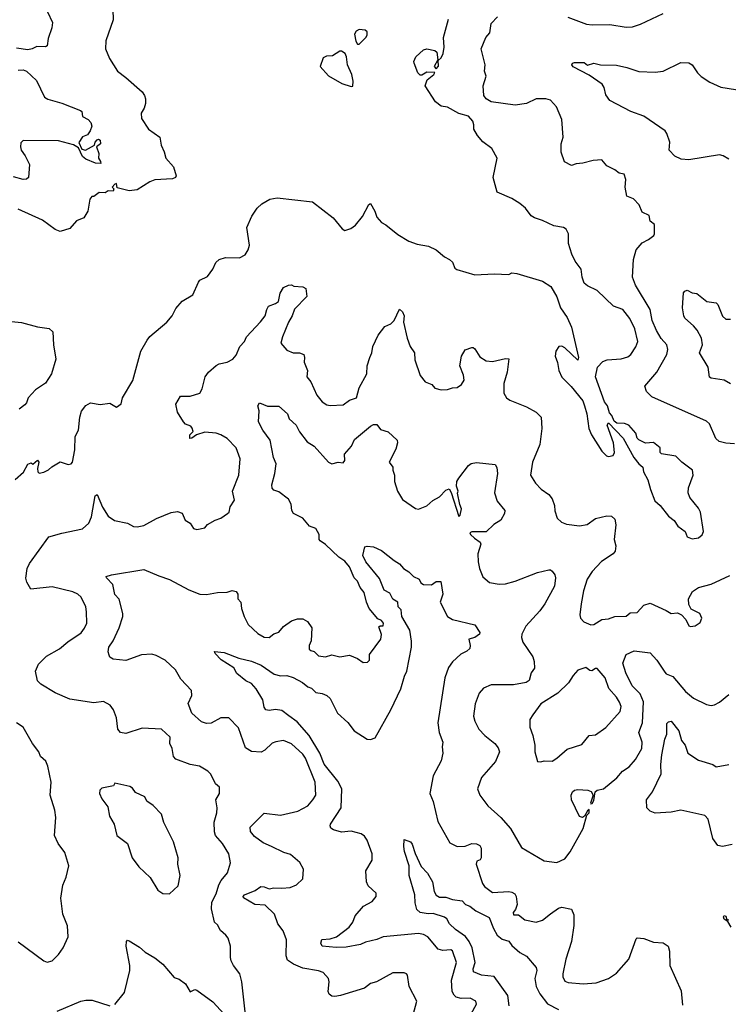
# Model space of a CAD drawing. Extents: x 1839239 to 1929705, y 762242 to 910352.
# Tile 309 of 429: x 1860474 to 1864881, y 872965 to 879086. Entities that reach past the tile are written whole.
import ezdxf

# ---------------------------------------------------------------- set-up
doc = ezdxf.new("R2010")
doc.units = 0

msp = doc.modelspace()

# ---------------------------------------------------------------- linework, layer by layer
at = {"layer": '0CON10XD'}
for points in [[(1861051.2, 879215), (1861056.2, 879085), (1861010, 878955), (1861007.5, 878905), (1861032, 878845), (1861081.2, 878765), (1861135, 878726), (1861235, 878638), (1861250.8, 878615), (1861256.9, 878595), (1861255.6, 878565), (1861247.1, 878535), (1861229.2, 878505), (1861232.4, 878472.4), (1861275, 878406.2), (1861345.7, 878355), (1861352.9, 878305), (1861372.9, 878265), (1861382.5, 878225), (1861431.2, 878171.2), (1861446.2, 878115), (1861443.3, 878105), (1861425, 878096.2), (1861315, 878091.4), (1861282.6, 878077.4), (1861205, 878027.5), (1861155, 878022.5), (1861080, 878040), (1861075, 878066.7), (1861065, 878063.3), (1861050, 878045), (1861060, 878035), (1861055, 878020), (1861025, 878022.5), (1861005, 878010), (1860968.3, 878011.7), (1860935, 877987.5), (1860923, 877987), (1860910.7, 877969.3), (1860897.5, 877895), (1860872.5, 877855), (1860827.5, 877835), (1860785, 877787.5), (1860725, 877770), (1860695, 877781.2), (1860615, 877840), (1860465, 877907.5)], [(1860646.7, 879135), (1860677.7, 879067.7), (1860673.1, 879035), (1860650.6, 878969.4), (1860645, 878922.9), (1860633.5, 878916.5), (1860580.3, 878919.7), (1860552.5, 878905), (1860525, 878899.2), (1860455, 878910)], [(1863882.7, 879102.7), (1863998.3, 879058.3), (1864035, 879053.1), (1864145, 879055.8), (1864245, 879039.2), (1864285, 879042.5), (1864335, 879058.8), (1864475.7, 879124.3)], [(1864695, 875864), (1864717.3, 875882.7), (1864726.5, 875905), (1864707.8, 876025), (1864695, 876050), (1864640.8, 876115), (1864631.4, 876145), (1864632.5, 876175), (1864662.5, 876255), (1864657.1, 876285), (1864592, 876335), (1864555, 876372), (1864465, 876387.5), (1864457.5, 876395), (1864456.2, 876425), (1864415, 876457.5), (1864365, 876453.8), (1864324.2, 876474.2), (1864313.8, 876485), (1864305, 876516.2), (1864262.5, 876565), (1864235, 876576.2), (1864188.3, 876578.3), (1864170.7, 876590.7), (1864156.7, 876625), (1864141.4, 876641.4), (1864130, 876685), (1864110.9, 876710.9), (1864054.2, 876865), (1864067.5, 876925), (1864099.7, 876960.3), (1864128.3, 876971.7), (1864215, 876977.1), (1864255, 876990), (1864275, 877004.2), (1864305, 877052), (1864318.9, 877085), (1864299.1, 877165), (1864267.9, 877227.9), (1864224.3, 877284.3), (1864166.2, 877305), (1864065, 877402), (1864005, 877431.2), (1863985, 877447.5), (1863971.2, 877485), (1863965.9, 877535.9), (1863928.8, 877585), (1863908.3, 877628.3), (1863886.7, 877695), (1863886.7, 877755), (1863872.7, 877782.7), (1863855, 877794), (1863795, 877804.3), (1863725, 877838), (1863675, 877854), (1863655, 877866.2), (1863618.8, 877915), (1863585, 877943.8), (1863534.2, 877974.2), (1863443.1, 878013.1), (1863418.8, 878105), (1863442.5, 878225), (1863410, 878285), (1863355, 878326.2), (1863320, 878365), (1863298.8, 878405), (1863298.6, 878431.4), (1863292.5, 878455), (1863265, 878485.8), (1863205, 878503.5), (1863135, 878542.7), (1863095, 878548.9), (1863060.8, 878575), (1862995.6, 878675), (1863008.4, 878711.6), (1863050, 878745), (1863055, 878757.5), (1863005, 878760), (1862975, 878741.2), (1862965, 878742), (1862950.8, 878755), (1862927.5, 878815), (1862926.1, 878826.1), (1862938, 878855), (1862985, 878898.6), (1863005, 878904.4), (1863055.5, 878895.5), (1863068.6, 878885), (1863073.6, 878836.4), (1863051.2, 878795), (1863065, 878781.2), (1863077.9, 878797.9), (1863076.7, 878833.3), (1863095, 878849.4), (1863108.5, 878875), (1863114.4, 878915), (1863110.6, 878975), (1863141.3, 879088.7)], [(1864918.3, 876448.3), (1864865, 876452.5), (1864823.8, 876463.8), (1864803.2, 876483.2), (1864763, 876573), (1864745, 876590.6), (1864405, 876741.8), (1864371.1, 876775), (1864361.5, 876808.5), (1864436.4, 876893.6), (1864497.6, 877005), (1864504.7, 877034.7), (1864498.5, 877065), (1864463.8, 877103.8), (1864433.4, 877153.4), (1864407, 877215), (1864394.7, 877285), (1864302.7, 877435), (1864284.6, 877485), (1864291.5, 877595), (1864307.8, 877655), (1864345, 877698.8), (1864385, 877718.8), (1864417.5, 877745), (1864422.5, 877755), (1864422.5, 877812.5), (1864393.9, 877833.9), (1864387.7, 877867.7), (1864345, 877890), (1864325.8, 877935), (1864291.7, 877971.7), (1864249.3, 877989.3), (1864239.2, 878045), (1864243, 878093), (1864232.5, 878125), (1864202.3, 878132.3), (1864175, 878153.3), (1864125, 878176.7), (1864093.9, 878213.9), (1864040.8, 878210.8), (1863976.6, 878193.4), (1863935, 878190.6), (1863905, 878179.2), (1863861.5, 878201.5), (1863842, 878262), (1863842.2, 878315), (1863852.9, 878355), (1863845.4, 878465.4), (1863813.1, 878545), (1863774, 878585), (1863745, 878593.5), (1863685, 878594.2), (1863625, 878564.4), (1863555, 878553.8), (1863405, 878575.7), (1863375, 878594), (1863360.8, 878615), (1863355.8, 878675), (1863374, 878735), (1863364.2, 878765), (1863368, 878805), (1863344, 878905), (1863373.8, 878975), (1863397.5, 879005), (1863405, 879062.5), (1863445, 879104)], [(1862585, 878933.3), (1862627.5, 878975), (1862635, 878990), (1862635, 879010), (1862621.7, 879021.7), (1862584.1, 879025.9), (1862566, 879014), (1862556.2, 878995), (1862565, 878952.5), (1862575, 878933.8), (1862585, 878933.3)], [(1862535, 878670), (1862545, 878672.5), (1862547, 878703), (1862538.8, 878745), (1862512.5, 878805), (1862506.7, 878855), (1862497.5, 878875), (1862475, 878890), (1862465, 878890), (1862419.5, 878860.5), (1862381.7, 878858.3), (1862360.7, 878849.3), (1862343.3, 878795), (1862395, 878736.2), (1862478.3, 878688.3), (1862535, 878670)], [(1864885, 878218.6), (1864849.4, 878239.4), (1864825, 878245.4), (1864635, 878215.6), (1864588.3, 878218.3), (1864547.3, 878237.3), (1864512.5, 878275), (1864516.7, 878325), (1864498.7, 878378.7), (1864487.5, 878395), (1864356, 878486), (1864274.6, 878514.6), (1864144.2, 878584.2), (1864118.3, 878618.3), (1864109.2, 878665), (1864096.2, 878685), (1864015, 878740.8), (1863915, 878792.5), (1863906.7, 878805), (1863912.5, 878815), (1863925, 878820), (1863985, 878820), (1864005, 878802.5), (1864045, 878815.7), (1864085, 878805.6), (1864186, 878804), (1864249.8, 878789.8), (1864325, 878763.1), (1864425, 878760), (1864475, 878766.9), (1864585, 878819.2), (1864635, 878817.5), (1864655, 878806.2), (1864689.2, 878755), (1864712.4, 878732.4), (1864765, 878697.1), (1864835, 878666.9), (1864977.3, 878642.7)], [(1860465, 878771.2), (1860495, 878774), (1860517, 878767), (1860577.9, 878707.9), (1860628.8, 878605), (1860648.3, 878591.7), (1860735, 878566.9), (1860852.2, 878522.2), (1860860, 878515), (1860865, 878484.2), (1860900, 878465), (1860917.3, 878447.3), (1860923.3, 878425), (1860912.5, 878395), (1860895, 878370), (1860865, 878357.3), (1860841.7, 878321.7), (1860861.2, 878281.2), (1860884, 878274), (1860940, 878305), (1860943.3, 878325), (1860955, 878340), (1860965, 878343.8), (1860975, 878336), (1860975.6, 878314.4), (1860952.5, 878295), (1860965.8, 878255), (1860963.8, 878225), (1860977.5, 878205), (1860977.7, 878192.3), (1860945, 878193.3), (1860885, 878219.2), (1860865, 878236.2), (1860839.4, 878289.4), (1860808, 878308), (1860715, 878333.6), (1860495, 878335.7), (1860480.3, 878319.7), (1860478.5, 878295), (1860482.9, 878275), (1860508.6, 878238.6), (1860534.6, 878185), (1860529.2, 878105), (1860516.7, 878095), (1860495, 878093.2), (1860435, 878108.9)], [(1860445, 876227.5), (1860497, 876273), (1860525, 876322.5), (1860545, 876330), (1860555, 876322.5), (1860585, 876347.5), (1860592.5, 876335), (1860583.8, 876295), (1860586.7, 876275), (1860595, 876266.7), (1860625, 876273.3), (1860653.6, 876286.4), (1860673.9, 876306.1), (1860725, 876337.5), (1860775, 876320), (1860795, 876323.8), (1860803.3, 876335), (1860817.3, 876412.7), (1860818.8, 876495), (1860840, 876535), (1860847.5, 876615), (1860857.7, 876652.3), (1860885, 876686.7), (1860915, 876703.3), (1860975, 876694), (1861035, 876701.2), (1861075, 876676.7), (1861105, 876697.5), (1861113.3, 876735), (1861177.7, 876842.3), (1861228, 877025), (1861265.9, 877094.1), (1861284.1, 877115.9), (1861388.8, 877205), (1861422, 877245), (1861445, 877290), (1861485, 877336.2), (1861550, 877375), (1861586.2, 877455), (1861595, 877466), (1861641.1, 877488.9), (1861674.5, 877535.5), (1861694.5, 877575.5), (1861714.5, 877595.5), (1861753, 877607), (1861840, 877605), (1861875.5, 877624.5), (1861894.4, 877655), (1861902.7, 877685), (1861887.5, 877795), (1861918.6, 877865), (1861950, 877915), (1861979.4, 877940.6), (1862029.8, 877970.2), (1862075, 877979.5), (1862295, 877954), (1862423.8, 877855), (1862478.8, 877785), (1862495, 877776), (1862532.7, 877787.3), (1862561.7, 877808.3), (1862605, 877862.5), (1862645, 877936.7), (1862655, 877942.5), (1862683.3, 877895), (1862695, 877857.5), (1862723.3, 877825), (1862750.5, 877810.5), (1862825, 877751.2), (1862895, 877708.8), (1862945, 877690.8), (1863017.1, 877677.1), (1863063.3, 877655), (1863115, 877612.5), (1863147.5, 877595), (1863165, 877577.5), (1863180.8, 877540.8), (1863192.7, 877532.7), (1863305, 877500), (1863425, 877506.7), (1863515, 877502.5), (1863535, 877512.5), (1863565, 877508.8), (1863725, 877461.2), (1863777.7, 877427.7), (1863815, 877362.5), (1863837.5, 877295), (1863879.2, 877235), (1863906, 877175), (1863950, 876985), (1863945, 876970), (1863865, 877045.8), (1863845, 877056.2), (1863827.5, 877055), (1863808, 877025), (1863803.8, 876995), (1863818, 876955), (1863825.8, 876905), (1863845, 876863.8), (1863903.8, 876805), (1863975.8, 876715.8), (1863986.7, 876685), (1864001.2, 876635), (1864013.3, 876545), (1864030, 876505), (1864095, 876403.3), (1864122.5, 876375), (1864135, 876370), (1864165, 876377.5), (1864173.3, 876395), (1864165.8, 876455), (1864127.5, 876565), (1864135, 876580), (1864226.7, 876485), (1864292.5, 876365), (1864324, 876325), (1864350, 876305), (1864354.3, 876274.3), (1864380, 876225), (1864396, 876165), (1864424, 876095), (1864458, 876065), (1864508.8, 875998.8), (1864545, 875973.3), (1864567.3, 875937.3), (1864612, 875905), (1864625, 875871.2), (1864655, 875858), (1864695, 875864)], [(1861877, 872917), (1861856.2, 873105), (1861843.9, 873153.9), (1861803.8, 873205), (1861790, 873235), (1861784.1, 873255.9), (1861784.2, 873325), (1861770.6, 873375), (1861756.9, 873395), (1861722.5, 873422.5), (1861705, 873459.2), (1861684.5, 873474.5), (1861667.7, 873557.7), (1861669.9, 873600.1), (1861695, 873650.8), (1861712.6, 873707.4), (1861726.4, 873735), (1861767.1, 873782.9), (1861785.3, 873845), (1861775, 873899.4), (1861735, 873963.5), (1861692.7, 874015), (1861685, 874037.5), (1861682.4, 874097.6), (1861699.6, 874155), (1861701.9, 874185), (1861694.2, 874235), (1861716.5, 874275), (1861716, 874315), (1861691.2, 874335), (1861663.3, 874395), (1861645, 874413.8), (1861592.5, 874445), (1861535, 874455.7), (1861445, 874488), (1861431.4, 874505), (1861421.4, 874555), (1861408, 874585), (1861408.8, 874625), (1861355, 874676), (1861235, 874681.1), (1861135, 874648), (1861100, 874655), (1861084.2, 874675), (1861076.5, 874745), (1861057.5, 874795), (1861035.8, 874825), (1860995, 874847.5), (1860935, 874838.8), (1860785, 874861.5), (1860695, 874901.4), (1860605, 874954.4), (1860585.6, 874975), (1860571.9, 875035), (1860591.1, 875078.9), (1860640.2, 875129.8), (1860722, 875175), (1860772.4, 875217.6), (1860856.2, 875273.8), (1860877.8, 875302.2), (1860891.4, 875335), (1860889.6, 875405), (1860885.3, 875435.3), (1860856.9, 875495), (1860835, 875514.4), (1860805, 875529.2), (1860675, 875560.5), (1860543.3, 875545), (1860518.3, 875588.3), (1860512.9, 875612.9), (1860520, 875675), (1860534.3, 875705), (1860655, 875870), (1860735, 875894.3), (1860865, 875921.4), (1860904, 875955), (1860921.4, 875995), (1860944.3, 876125.7), (1860955, 876134.2), (1860989.5, 876055), (1861025, 876000), (1861062.9, 875972.9), (1861145, 875956), (1861182.5, 875935), (1861205, 875932.9), (1861245, 875941.9), (1861325, 875985.6), (1861415, 876022.5), (1861455, 876028.8), (1861485, 876017.5), (1861504, 875975), (1861533.3, 875955), (1861555, 875922.5), (1861575, 875916.7), (1861625, 875927.5), (1861642.9, 875947.1), (1861690, 875975), (1861725, 875987.1), (1861766, 876015), (1861776, 876025), (1861783.1, 876056.9), (1861809.4, 876099.4), (1861797.5, 876155), (1861836.1, 876253.9), (1861844.3, 876355), (1861820, 876425), (1861765, 876483.1), (1861725, 876505.5), (1861695, 876514.4), (1861625, 876521.1), (1861574.1, 876505.9), (1861545, 876484.2), (1861532.5, 876482.5), (1861532, 876505), (1861552, 876525), (1861546.6, 876546.6), (1861538.9, 876558.9), (1861505, 876571.5), (1861493.3, 876585), (1861454.4, 876645), (1861444.2, 876695), (1861475, 876746.2), (1861535, 876745.7), (1861593.8, 876765), (1861608.3, 876791.7), (1861628, 876865), (1861648.8, 876895), (1861695, 876936), (1861715, 876946), (1861765, 876956), (1861798.8, 876975), (1861819.3, 877000.7), (1861842.5, 877055), (1861871.2, 877085), (1861884, 877115), (1861972, 877208), (1862000.8, 877245), (1862010, 877285), (1862021.2, 877305), (1862065, 877321.1), (1862084.2, 877335), (1862094, 877385), (1862115, 877420), (1862145, 877436), (1862165, 877437.5), (1862178.3, 877428.3), (1862235, 877426), (1862253.3, 877415), (1862258.8, 877365), (1862182.7, 877287.3), (1862168.8, 877245), (1862145.5, 877205), (1862107.7, 877115), (1862098.6, 877075), (1862135, 877031.9), (1862175, 877015.6), (1862215, 877014.2), (1862240, 877005), (1862245.8, 876985), (1862243.9, 876956.1), (1862264.2, 876905), (1862260, 876865), (1862284.2, 876834.2), (1862321.1, 876751.1), (1862355, 876711.2), (1862385, 876690.6), (1862405, 876686.7), (1862485, 876692.2), (1862525, 876720), (1862567.5, 876735), (1862585, 876796.7), (1862633.3, 876885), (1862635.7, 876935), (1862650.9, 876985), (1862664.2, 877015), (1862670.6, 877055), (1862702.9, 877125), (1862745, 877177.8), (1862782, 877195), (1862803.3, 877215), (1862835, 877285.8), (1862855, 877270), (1862864.2, 877245), (1862861.4, 877205), (1862883.1, 877105), (1862903.3, 877055), (1862928.5, 877015), (1862932.1, 876972.1), (1862964.5, 876874.5), (1862995, 876834), (1863037.6, 876817.6), (1863055.8, 876795.8), (1863095, 876785.8), (1863135, 876787.5), (1863165, 876798.1), (1863195, 876800), (1863221.2, 876818.8), (1863238, 876845), (1863234.2, 876875), (1863211.4, 876935), (1863221.9, 876995), (1863245, 877033.3), (1863285, 877048.8), (1863295, 877048.8), (1863305, 877040), (1863335, 876990.8), (1863375, 876964.4), (1863415, 876961.9), (1863495, 876979.2), (1863515, 876976.7), (1863504.6, 876895.4)], [(1864895, 876822.2), (1864855, 876844.5), (1864775, 876857.1), (1864764.5, 876864.5), (1864754.5, 876925), (1864702, 877015), (1864720, 877065), (1864714.5, 877105), (1864687.3, 877155), (1864665, 877182.9), (1864610.5, 877230.5), (1864603.3, 877245), (1864596.2, 877295), (1864602.3, 877387.7), (1864610.8, 877399.2), (1864625, 877403.8), (1864655, 877388.8), (1864685, 877383.3), (1864746.7, 877335), (1864805, 877325.8), (1864815.7, 877315), (1864845, 877243.8), (1864865, 877224.3), (1864895, 877224.3)], [(1860315, 877220), (1860484.4, 877204.4), (1860585, 877176.7), (1860656.4, 877166.4), (1860680, 877145), (1860683.8, 877065), (1860698, 876975), (1860671.2, 876885), (1860635, 876826.7), (1860573.3, 876785), (1860526.7, 876735), (1860515.7, 876704.3), (1860505, 876692.5), (1860470, 876665)], [(1863504.6, 876895.4), (1863484.5, 876824.5), (1863485.8, 876765), (1863501.2, 876735), (1863521.4, 876721.4), (1863625, 876679.4), (1863686, 876645), (1863717.5, 876615), (1863720.6, 876545), (1863709.4, 876445), (1863663.1, 876335), (1863650.8, 876255), (1863680.8, 876205), (1863717.6, 876167.6), (1863765, 876134), (1863786.2, 876106.2), (1863800.6, 876065), (1863802.3, 876032.3), (1863815.9, 875985.9), (1863843, 875963), (1863875, 875949.2), (1863955, 875940), (1864003, 875947), (1864055, 875984), (1864125, 876002), (1864155, 875998.8), (1864175, 875980), (1864181.4, 875945), (1864171.1, 875855), (1864182.2, 875815), (1864177.8, 875782.2), (1864165, 875765.8), (1864092.8, 875717.2), (1864035, 875656), (1864002.6, 875607.4), (1863980, 875535), (1863965.7, 875455), (1863956.7, 875385), (1863962.5, 875365), (1863981.7, 875341.7), (1864025, 875323.3), (1864045, 875326.2), (1864095, 875357.5), (1864135, 875362), (1864175, 875375.8), (1864245, 875377.5), (1864271.2, 875398.8), (1864315, 875401.4), (1864354.5, 875445.5), (1864395, 875458), (1864493.9, 875413.9), (1864525, 875394), (1864565, 875397.5), (1864590, 875385), (1864616.2, 875356.2), (1864635, 875317.5), (1864645, 875313.3), (1864675, 875317.5), (1864705, 875337.5), (1864716.2, 875365), (1864703.3, 875395), (1864650.7, 875420.7), (1864635, 875450), (1864633.3, 875485), (1864658.3, 875531.7), (1864695, 875556.2), (1864775, 875575.6), (1864890.2, 875629.8)], [(1862920.5, 872899.5), (1862943.8, 872985), (1862896.7, 873075), (1862886.2, 873145), (1862880, 873155), (1862865, 873161.2), (1862795, 873160.8), (1862692.5, 873105), (1862655, 873093.3), (1862617.5, 873065), (1862469.2, 873019.2), (1862433.2, 873013.2), (1862415, 873016), (1862397.7, 873027.7), (1862392, 873045), (1862398.8, 873105), (1862393.8, 873125), (1862361.7, 873161.7), (1862332.2, 873172.2), (1862235, 873189.4), (1862176.5, 873215), (1862139.6, 873239.6), (1862130.4, 873265), (1862134.1, 873365), (1862111.7, 873421.7), (1862079.5, 873465), (1862057.9, 873525), (1862000, 873580), (1861935.5, 873585.5), (1861866.4, 873626.4), (1861863.3, 873635), (1861871.2, 873645), (1861937.7, 873672.3), (1861973.5, 873696.5), (1861995, 873695.5), (1862025, 873682), (1862055, 873688.9), (1862105, 873685.6), (1862155, 873691.4), (1862195, 873708), (1862233.8, 873745), (1862238.8, 873805), (1862215.5, 873845.5), (1862157.5, 873895), (1862117.5, 873907.5), (1862040, 873945), (1861987.6, 873967.6), (1861935, 874007.5), (1861909.7, 874039.7), (1861908, 874065), (1861995, 874152), (1862095, 874140.7), (1862204, 874166), (1862265, 874199.1), (1862297.9, 874235), (1862315.5, 874265), (1862312.1, 874345), (1862250.6, 874495), (1862235, 874520), (1862165, 874583.1), (1862115, 874604.4), (1862067, 874597), (1862045, 874587.5), (1861998.5, 874545), (1861975, 874532.9), (1861916.5, 874536.5), (1861878.9, 874558.9), (1861835, 874683.8), (1861775.5, 874745.5), (1861724.6, 874745.4), (1861665, 874712.5), (1861635, 874710), (1861605, 874720), (1861543.6, 874773.6), (1861521.2, 874835), (1861544.2, 874885), (1861542, 874915), (1861475.6, 874985.6), (1861442.2, 875045), (1861379.2, 875105), (1861323.7, 875133.7), (1861295, 875141.9), (1861232.4, 875137.6), (1861135, 875102), (1861055, 875110.8), (1861035, 875123.3), (1861030, 875135), (1861023.8, 875155), (1861029.2, 875185), (1861055.7, 875224.3), (1861092.5, 875305), (1861116, 875375), (1861116, 875395), (1861092.7, 875482.7), (1861065, 875512.5), (1861052.9, 875575), (1861013.8, 875615), (1861012.5, 875625), (1861045, 875635.6), (1861245, 875667.1), (1861338.5, 875628.5), (1861406, 875606), (1861525, 875540.5), (1861595, 875514.4), (1861635, 875513.1), (1861705, 875525.7), (1861765, 875527.5), (1861795, 875536.9), (1861821.1, 875531.1), (1861830.8, 875515), (1861831.2, 875485), (1861850, 875465), (1861854.2, 875425), (1861869.4, 875375), (1861895, 875326.2), (1861955, 875270), (1861995, 875248.1), (1862025, 875245.7), (1862055, 875268), (1862085, 875277.5), (1862115, 875314.2), (1862165, 875348), (1862201.2, 875361.2), (1862235, 875362), (1862264.2, 875344.2), (1862290.8, 875305), (1862285.9, 875224.1), (1862274.3, 875195), (1862275, 875173.3), (1862285, 875163.3), (1862305, 875158.8), (1862331.4, 875131.4), (1862375, 875125.6), (1862415, 875138.1), (1862465, 875125.7), (1862525, 875135.6), (1862575, 875113.8), (1862609.7, 875089.7), (1862637.6, 875092.4), (1862649.2, 875105), (1862650, 875140), (1862719.2, 875235), (1862723.6, 875263.6), (1862708.3, 875311.7), (1862715, 875317.5), (1862735, 875317.5), (1862736.9, 875335), (1862725, 875351.4), (1862701.1, 875361.1), (1862647.3, 875425), (1862630.7, 875465), (1862616.6, 875525), (1862590.8, 875555), (1862575.4, 875595), (1862554, 875615), (1862525, 875685.3), (1862495, 875719.7), (1862458.9, 875745), (1862375, 875824.1), (1862342.5, 875845), (1862336.4, 875855), (1862335.4, 875885), (1862315, 875923.3), (1862277.1, 875937.1), (1862235, 875986.7), (1862176, 876016), (1862165.5, 876035), (1862162.9, 876075), (1862145.7, 876105), (1862085, 876150), (1862055, 876160.6), (1862043.8, 876173.8), (1862042.5, 876195), (1862060.9, 876265), (1862069.1, 876325), (1862052.3, 876365), (1862032.6, 876472.6), (1861986.5, 876535), (1861958.6, 876585), (1861963.1, 876655), (1861954.6, 876685.4), (1861965, 876703.3), (1862015, 876684.2), (1862085, 876682.5), (1862139.2, 876635), (1862150.8, 876605), (1862194, 876565), (1862214.6, 876524.6), (1862262, 876462), (1862305, 876434.2), (1862393.8, 876335), (1862415, 876323.8), (1862454.1, 876335.9), (1862485, 876331.2), (1862495.5, 876345), (1862494.3, 876385), (1862536.5, 876435), (1862556.5, 876475), (1862655, 876558.9), (1862675, 876569.4), (1862695, 876568.8), (1862718, 876538), (1862765, 876523.3), (1862822, 876472), (1862824.3, 876455), (1862813.2, 876416.8), (1862771.2, 876335), (1862793.8, 876305), (1862794.2, 876285), (1862805.7, 876255), (1862804.3, 876215), (1862824.2, 876155)], [(1862824.2, 876155), (1862855, 876104), (1862935, 876046.7), (1862955, 876043.8), (1863005.5, 876064.5), (1863042.6, 876097.4), (1863085, 876118.6), (1863125, 876160.8), (1863145, 876170), (1863157.3, 876147.3), (1863205, 875996.7), (1863213.3, 876005), (1863222.5, 876045), (1863211.4, 876071.4), (1863197.5, 876142.5), (1863200, 876155), (1863190, 876185), (1863192.9, 876215), (1863204.3, 876235), (1863265.7, 876315), (1863282.6, 876327.4), (1863315, 876332.2), (1863431.5, 876321.5), (1863442.2, 876302.2), (1863445.4, 876265), (1863427.5, 876145), (1863442.7, 876092.7), (1863491.4, 876035), (1863489.4, 876015), (1863466.9, 875975), (1863422.3, 875947.7), (1863375, 875902), (1863285, 875902), (1863273.6, 875896.4), (1863277.5, 875885), (1863302.4, 875862.4), (1863336.8, 875836.8), (1863341.4, 875825), (1863323.3, 875765), (1863324.5, 875715), (1863333.7, 875673.7), (1863355, 875621.2), (1863395, 875587.1), (1863455, 875575.7), (1863495, 875578.9), (1863555, 875595.4), (1863695, 875648.9), (1863765, 875666), (1863775.7, 875665.7), (1863785, 875656.7), (1863802, 875635), (1863807, 875617), (1863800, 875565), (1863740.6, 875455), (1863708.9, 875411.1), (1863622.5, 875315), (1863595.8, 875265), (1863594.2, 875245), (1863602.9, 875215), (1863666, 875125), (1863674, 875095), (1863676, 875055), (1863654.4, 875025), (1863642.7, 874977.3), (1863624.4, 874965.6), (1863545, 874950), (1863405, 874950.6), (1863359.3, 874930.7), (1863330.7, 874899.3), (1863307, 874833), (1863297.1, 874755), (1863304.2, 874725), (1863329.2, 874675), (1863365.7, 874635), (1863428.9, 874585), (1863449.4, 874559.4), (1863457.8, 874535), (1863433.3, 874475), (1863345.7, 874375), (1863322, 874305), (1863336, 874265), (1863385, 874198.8), (1863465.4, 874125.4), (1863526.9, 874056.9), (1863595, 873940), (1863735, 873856.2), (1863815, 873846.7), (1863865, 873868.8), (1863898.3, 873911.7), (1863978, 874058), (1864000, 874140), (1864015.5, 874155), (1864016.4, 874176.4), (1864005, 874167.5), (1863986.4, 874133.6), (1863973.9, 874126.1), (1863955, 874132), (1863905.6, 874235), (1863903.9, 874265), (1863912.5, 874285), (1863925, 874296.5), (1863945, 874300.5), (1864007.5, 874295), (1864027.4, 874287.4), (1864040, 874265), (1864023.3, 874215), (1864025, 874210), (1864035, 874213.3), (1864045, 874232.5), (1864053.8, 874285), (1864065, 874295.7), (1864103.8, 874305), (1864188.1, 874371.9), (1864223.1, 874415), (1864265, 874440.6), (1864304.1, 874485.9), (1864344, 874555), (1864344.6, 874595), (1864323.4, 874655), (1864347.5, 874715), (1864354.3, 874845), (1864332.6, 874895), (1864281.9, 874945), (1864243.1, 875025), (1864224.5, 875085.5), (1864245, 875139.2), (1864295, 875162.5), (1864395, 875150), (1864437.3, 875105), (1864485, 875029.2), (1864495, 875019.2), (1864535, 875002), (1864615, 874909.4), (1864665, 874867.1), (1864745, 874828), (1864775, 874822), (1864795, 874826), (1864826.8, 874843.2), (1864885, 874891.2)], [(1863281.4, 872905), (1863313.8, 872965), (1863311.2, 872985), (1863275, 873003.1), (1863218.9, 873001.1), (1863188.8, 873008.8), (1863175, 873020.5), (1863162.8, 873045), (1863159.7, 873115), (1863191.1, 873225), (1863165, 873297.5), (1863155, 873303.1), (1863105, 873300), (1863077, 873307), (1863011.9, 873385), (1862985, 873399.1), (1862955, 873405.4), (1862735, 873383.1), (1862695, 873366.7), (1862625, 873350.9), (1862594, 873336), (1862505, 873318.9), (1862443.1, 873316.9), (1862355.9, 873325.9), (1862346, 873345), (1862352.1, 873367.9), (1862405, 873371.1), (1862445, 873384.6), (1862522.9, 873445), (1862545.3, 873474.7), (1862560, 873515), (1862613.1, 873575), (1862665, 873604.3), (1862691.2, 873635), (1862691.2, 873655), (1862640.9, 873700.9), (1862631.4, 873725), (1862627.3, 873795), (1862665, 873860), (1862665, 873900), (1862634.3, 873985), (1862619.2, 874009.2), (1862596.7, 874025), (1862535, 874040.5), (1862475, 874035.6), (1862425, 874049.2), (1862409.5, 874059.5), (1862404, 874074), (1862407.5, 874085), (1862472.7, 874185), (1862476.8, 874305), (1862452.6, 874352.6), (1862368, 874458), (1862341.1, 874525), (1862274.8, 874634.8), (1862200.4, 874720.4), (1862147, 874757), (1862105, 874791.4), (1862065, 874798.1), (1862025, 874790.8), (1862005, 874796.2), (1861995, 874812.5), (1861985, 874856.7), (1861944.2, 874925), (1861915, 874958.8), (1861880, 874975), (1861825, 875022), (1861805.6, 875055.6), (1861726.6, 875106.6), (1861690, 875145), (1861685, 875157.5), (1861745, 875151.4), (1861837.5, 875117.5), (1861915, 875097.8), (1861975, 875072.5), (1862056.9, 875016.9), (1862095, 875007.1), (1862135, 875009.2), (1862175, 874995.4), (1862231.9, 874965), (1862265, 874938.2), (1862289.4, 874929.4), (1862315, 874903.8), (1862355, 874897.3), (1862383.8, 874885), (1862405.8, 874865), (1862450, 874775), (1862515, 874717.5), (1862554.2, 874665), (1862635, 874612.5), (1862655, 874610), (1862685, 874622), (1862782.7, 874795), (1862844.7, 874925), (1862866.1, 875005), (1862881.2, 875035), (1862911.2, 875185), (1862911.4, 875221.4), (1862899.9, 875289.9), (1862850.4, 875375), (1862846.5, 875416.5), (1862828, 875435), (1862825.4, 875465), (1862795, 875484), (1862775, 875521.5), (1862739.7, 875539.7), (1862710.9, 875610.9), (1862627.1, 875715), (1862608.8, 875755), (1862620.7, 875809.3), (1862635, 875813.3), (1862675, 875808.8), (1862725, 875786), (1862803.4, 875723.4), (1862835, 875703.8), (1862860, 875675), (1862894.1, 875654.1), (1862923.9, 875623.9), (1862957.4, 875607.4), (1862968.8, 875585), (1862984.3, 875574.3), (1863035, 875572.3), (1863065, 875593.8), (1863093, 875593), (1863105.6, 875515), (1863088.1, 875465), (1863134.2, 875375), (1863165, 875356.5), (1863304.2, 875324.2), (1863335.5, 875275.5), (1863333.8, 875265), (1863305, 875244), (1863267.5, 875235), (1863276.2, 875195), (1863273.6, 875176.4), (1863255, 875160), (1863218.3, 875141.7), (1863165, 875092.9), (1863140.6, 875059.4), (1863118.4, 874995), (1863074.6, 874715), (1863081.8, 874655), (1863106.3, 874595), (1863101.6, 874565), (1863105.2, 874525)], [(1863715, 874471.2), (1863735, 874478.8), (1863785, 874476.2), (1863815, 874494), (1863878.8, 874551.2), (1863969.5, 874580.5), (1864015, 874636.2), (1864055, 874640.8), (1864120, 874685), (1864209.2, 874785), (1864214.4, 874815), (1864203.4, 874843.4), (1864185, 874873.8), (1864137.9, 874927.9), (1864115, 874994.2), (1864065, 875052.5), (1864055, 875052.5), (1864033, 875037), (1864019.3, 875039.3), (1863995, 875057.5), (1863945, 875041.2), (1863915, 875008.8), (1863887.7, 874962.3), (1863821.3, 874898.7), (1863715, 874832.9), (1863664.3, 874765), (1863647.5, 874735), (1863647, 874687), (1863666, 874635), (1863678, 874575), (1863676.7, 874535), (1863693.3, 874475), (1863715, 874471.2)], [(1860645, 873227.5), (1860675, 873234.3), (1860715.5, 873274.5), (1860744.5, 873315.5), (1860775.7, 873385), (1860771.7, 873451.7), (1860742.5, 873525), (1860730, 873625), (1860742, 873705), (1860764, 873755), (1860778.6, 873825), (1860755, 873907.5), (1860713.9, 873963.9), (1860690, 874015), (1860698.8, 874125), (1860691.7, 874171.7), (1860664.2, 874265), (1860669.2, 874345), (1860648, 874445), (1860637, 874477), (1860603.3, 874505), (1860593.8, 874535), (1860553.8, 874585), (1860495, 874687.5), (1860453.9, 874713.9)], [(1864905, 873958.5), (1864845, 873946.4), (1864815, 873951.1), (1864784.6, 873995), (1864756.5, 874115), (1864735, 874139.2), (1864585, 874171.5), (1864525, 874158.7), (1864425, 874151.9), (1864394.3, 874164.3), (1864373.8, 874185), (1864372.5, 874235), (1864410, 874285), (1864462.8, 874397.2), (1864460.4, 874455), (1864466.5, 874515), (1864485, 874612.5), (1864497.5, 874645), (1864499.2, 874710.8), (1864508.6, 874721.4), (1864525, 874724.2), (1864573.8, 874663.8), (1864590, 874605), (1864613.3, 874575), (1864629.4, 874525), (1864695, 874482.7), (1864785, 874455.8), (1864805, 874441.4), (1864885, 874455.5)], [(1863105.2, 874525), (1863095, 874478.8), (1863045.4, 874384.6), (1863025.6, 874275), (1863044.4, 874225), (1863075, 874101.2), (1863148, 873968), (1863195, 873945.7), (1863245, 873947.1), (1863286.6, 873963.4), (1863315, 873962.5), (1863335, 873951.4), (1863344.5, 873934.5), (1863344.2, 873875.8), (1863337.5, 873862.5), (1863315.9, 873854.1), (1863313.5, 873835), (1863351.5, 873715), (1863365, 873696.7), (1863415, 873660.5), (1863515, 873665.5), (1863535, 873662.7), (1863552.2, 873652.2), (1863561.2, 873635), (1863567.5, 873585), (1863556.9, 873553.1), (1863542.5, 873535), (1863545, 873521.2), (1863575, 873520), (1863615, 873489.2), (1863685, 873475.6), (1863725, 873488.5), (1863775, 873527.8), (1863825, 873562.9), (1863845, 873567.5), (1863905, 873556.7), (1863920.3, 873520.3), (1863921.1, 873455), (1863905.4, 873355), (1863871.1, 873245), (1863851.1, 873155), (1863851.1, 873135), (1863865, 873109.2), (1863885, 873101.1), (1863977.8, 873092.2), (1864058.1, 873098.1), (1864136, 873124), (1864185, 873157.7), (1864261.5, 873245), (1864308.3, 873371.7), (1864315, 873377.5), (1864355, 873373.8), (1864415, 873350), (1864475, 873346), (1864506, 873325), (1864514.2, 873295), (1864516.9, 873205), (1864588.3, 873048.3), (1864595, 872960)], [(1861405, 873652), (1861459.7, 873700.3), (1861471.4, 873765), (1861457.5, 873835), (1861458.8, 873875), (1861430.6, 873975), (1861370.8, 874095), (1861356, 874146), (1861305, 874200), (1861265, 874226.7), (1861251.2, 874255), (1861195, 874281.2), (1861175, 874308.8), (1861159.5, 874319.5), (1861065, 874340), (1861057, 874323), (1860985, 874307.5), (1860973.3, 874295), (1860970, 874275), (1860985, 874242.5), (1861021.7, 874191.7), (1861032, 874135), (1861061.2, 874085), (1861078.8, 874015), (1861144.1, 873964.1), (1861173.8, 873875), (1861215, 873818.8), (1861285, 873753.3), (1861333.8, 873675), (1861365, 873654.2), (1861405, 873652)], [(1863518.4, 872955), (1863509.9, 873019.9), (1863425, 873137.2), (1863345, 873144.9), (1863296.9, 873166.9), (1863294.7, 873184.7), (1863305.7, 873225), (1863287.2, 873315), (1863268.2, 873355), (1863246.7, 873386.7), (1863185, 873429.6), (1863147.8, 873465), (1863130.5, 873495), (1863116.8, 873506.8), (1863045, 873528.5), (1863015, 873526.7), (1862965, 873534.4), (1862944.2, 873554.2), (1862934.4, 873594.4), (1862932.2, 873645), (1862896, 873765), (1862896.2, 873825), (1862867.5, 873915), (1862863.9, 873946.1), (1862865, 873990), (1862903.9, 873973.9), (1862915, 873960), (1862932.4, 873902.4), (1862970.9, 873820.9), (1863010.5, 873780.5), (1863040.8, 873725), (1863052.2, 873665), (1863065, 873644), (1863085, 873630.8), (1863125, 873630.8), (1863165, 873615.7), (1863225, 873607.1), (1863246.2, 873585), (1863273.7, 873573.7), (1863310.6, 873545), (1863394, 873504), (1863420, 873435), (1863443.9, 873393.9), (1863475, 873369.5), (1863515, 873358.1), (1863535, 873329.5), (1863585, 873285.6), (1863625, 873263.9), (1863685, 873193.3), (1863690, 873175), (1863676.6, 873125), (1863686, 873075), (1863709.5, 873029.5), (1863757.3, 872967.3), (1863825, 872933.2)], [(1864897.8, 873445), (1864878.8, 873478.8), (1864855, 873493.8), (1864851.2, 873508.8), (1864855, 873517.5), (1864865, 873512.5), (1864871.7, 873491.7), (1864885, 873490)], [(1860465, 873353.8), (1860623.8, 873235), (1860645, 873227.5)], [(1861065, 872964.2), (1861125, 873038.8), (1861158.1, 873175), (1861158.5, 873205), (1861136, 873325), (1861137.5, 873355), (1861145, 873362.5), (1861155, 873360), (1861219.7, 873319.7), (1861255, 873288), (1861315, 873253.1), (1861365, 873214.2), (1861435, 873132), (1861465, 873121.2), (1861505, 873092), (1861535, 873042.5), (1861564, 873056), (1861575, 873053.3), (1861675, 872980), (1861745, 872902.5)], [(1860707.2, 872922.8), (1860855, 872984), (1860885, 872991.2), (1860925, 872991.2), (1861035, 872956)]]:
    msp.add_lwpolyline(points, dxfattribs=at)

doc.saveas('drawing.dxf')
